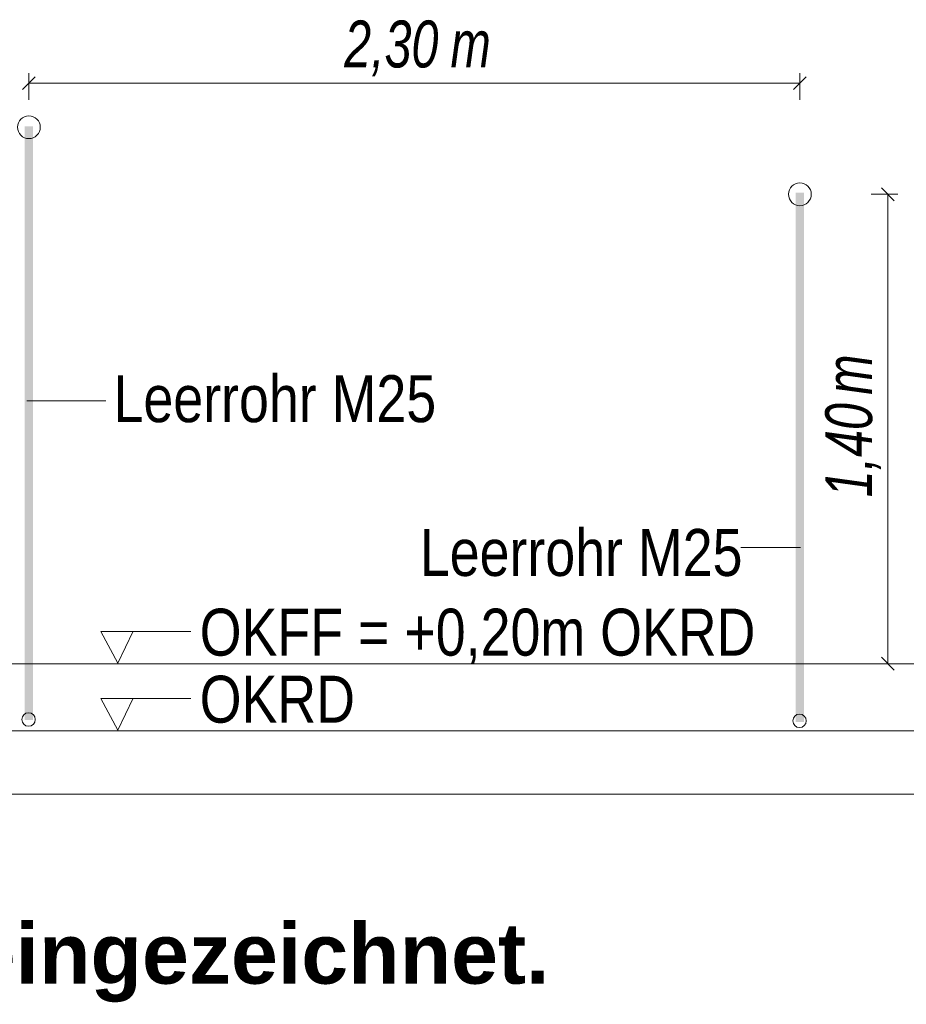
# Model space of a CAD drawing. Extents: x -620 to 300, y 62 to 1162.
# Tile 261 of 322: x 210 to 237, y 853 to 882. Entities that reach past the tile are written whole.
import ezdxf
from ezdxf.lldxf.tags import DXFTag

# ---------------------------------------------------------------- set-up
doc = ezdxf.new("R2010")
doc.units = 0
doc.layers.get('0').update_dxf_attribs({"lineweight": 13})
for name, color, linetype, lineweight, true_color in [('E_Aussparung Bemaßung-A06G94UP8I', 5, 'Continuous', 9, 0x0000ff), ('E_Betonbaudose', 1, 'Continuous', 13, 0xff0000), ('E_Detail_Beschriftung', 7, 'Continuous', 13, 0x009900)]:
    doc.layers.add(name, color=color, linetype=linetype, lineweight=lineweight, true_color=true_color)
doc.layers.add('E_Detail_Linie_Text_Bem', color=7, linetype='Continuous', lineweight=13)
doc.styles.get("Standard").update_dxf_attribs({"font": 'ARIALN.TTF'})
tags = doc.linetypes.add('fein_strichliert-A06G94UT8I', pattern=[4, 1, -2, 1]).pattern_tags.tags
tags[8:9] = [DXFTag(74, 4), DXFTag(75, 0), DXFTag(340, '0'), DXFTag(46, 0.0), DXFTag(50, 0.0), DXFTag(44, 0.0), DXFTag(45, 0.0)]
tags[6:7] = [DXFTag(74, 4), DXFTag(75, 0), DXFTag(340, '0'), DXFTag(46, 0.0), DXFTag(50, 0.0), DXFTag(44, 0.0), DXFTag(45, 0.0)]
tags[4:5] = [DXFTag(74, 4), DXFTag(75, 0), DXFTag(340, '0'), DXFTag(46, 0.0), DXFTag(50, 0.0), DXFTag(44, 0.0), DXFTag(45, 0.0)]

# ---------------------------------------------------------------- blocks, each defined once
blk = doc.blocks.new('Referenz-A06G94UU8I')
at = {"layer": 'E_Aussparung Bemaßung-A06G94UP8I', "linetype": 'Continuous', "ltscale": 0.13}
for p, q in [((210.504, 880.377), (210.504, 879.577)), ((233.504, 880.377), (233.504, 879.577)), ((210.695, 880.268), (210.313, 879.887)), ((210.504, 880.077), (233.504, 880.077)), ((233.695, 880.268), (233.313, 879.887)), ((236.318, 876.571), (235.936, 876.953)), ((236.427, 876.762), (235.627, 876.762)), ((236.127, 876.762), (236.127, 862.762)), ((236.427, 862.762), (235.627, 862.762)), ((236.318, 862.571), (235.936, 862.953))]:
    blk.add_line(p, q, dxfattribs=at)
at = {"layer": 'E_Betonbaudose', "linetype": 'Continuous', "ltscale": 0.13}
for centre, radius in [((210.504, 878.762), 0.34), ((233.504, 876.762), 0.34), ((210.495, 861.098), 0.2), ((233.495, 861.058), 0.2)]:
    blk.add_circle(centre, radius, dxfattribs=at)
at = {"layer": 'E_Detail_Linie_Text_Bem', "color": 0, "linetype": 'Continuous', "ltscale": 0.13}
for p, q in [((210.443, 870.601), (212.8, 870.601)), ((231.739, 866.224), (233.524, 866.224)), ((213.161, 862.778), (212.652, 863.727)), ((212.652, 863.727), (215.336, 863.727)), ((213.619, 863.731), (213.161, 862.778)), ((213.161, 860.778), (212.652, 861.727)), ((212.652, 861.727), (215.336, 861.727)), ((213.619, 861.731), (213.161, 860.778))]:
    blk.add_line(p, q, dxfattribs=at)
at = {"layer": 'E_Detail_Linie_Text_Bem', "linetype": 'Continuous', "ltscale": 0.13}
for p, q in [((198.059, 862.762), (240.144, 862.762)), ((198.059, 860.762), (241.41, 860.762))]:
    blk.add_line(p, q, dxfattribs=at)
at = {"layer": 'E_Detail_Linie_Text_Bem', "linetype": 'fein_strichliert-A06G94UT8I', "ltscale": 0.65}
blk.add_line((190.043, 858.872), (249.786, 858.872), dxfattribs=at)
at = {"layer": 'E_Detail_Linie_Text_Bem', "linetype": 'Continuous', "ltscale": 0.13}
for points in [[(210.629, 878.788), (210.629, 861.082), (210.379, 878.787), (210.379, 861.082)], [(233.629, 876.811), (233.629, 861.027), (233.379, 876.81), (233.379, 861.027)]]:
    blk.add_solid(points, dxfattribs=at)
at = {"layer": 'E_Aussparung Bemaßung-A06G94UP8I', "linetype": 'Continuous', "ltscale": 0.13, "char_height": 1.4, "attachment_point": 1}
for s, insert in [('{\\W0.9;\\fArial Narrow|b0|i1;2,30 }', (219.911, 881.944)), ('{\\W0.9;\\fArial Narrow|b0|i1;m}', (223.081, 881.944))]:
    blk.add_mtext(s, dxfattribs=dict(at, insert=insert))
at = {"layer": 'E_Aussparung Bemaßung-A06G94UP8I', "linetype": 'Continuous', "ltscale": 0.13, "char_height": 1.4, "attachment_point": 1, "rotation": 90}
for s, insert in [('{\\W0.9;\\fArial Narrow|b0|i1;m}', (234.26, 870.782)), ('{\\W0.9;\\fArial Narrow|b0|i1;1,40 }', (234.26, 867.725))]:
    blk.add_mtext(s, dxfattribs=dict(at, insert=insert))
at = {"layer": 'E_Detail_Beschriftung', "linetype": 'Continuous', "ltscale": 0.13, "char_height": 1.4, "attachment_point": 1}
for s, insert in [('{\\fArial Narrow;Leerrohr M25}', (213.029, 871.366)), ('{\\fArial Narrow;Leerrohr M25}', (222.166, 866.779)), ('{\\fArial Narrow;OKFF = +0,20m OKRD}', (215.599, 864.403)), ('{\\fArial Narrow;OKRD}', (215.599, 862.403))]:
    blk.add_mtext(s, dxfattribs=dict(at, insert=insert))
at = {"layer": 'E_Detail_Beschriftung', "color": 1, "linetype": 'Continuous', "lineweight": 35, "ltscale": 0.35, "true_color": 0xff0000, "insert": (208.709, 855.018), "char_height": 1.8, "attachment_point": 1}
blk.add_mtext('{\\fArial|b1|i0;eingezeichnet.}', dxfattribs=at)

msp = doc.modelspace()

# ---------------------------------------------------------------- block references
at = {"color": 8, "lineweight": 25, "ltscale": 0.25, "true_color": 0x808080}
msp.add_blockref('Referenz-A06G94UU8I', (0, 0), dxfattribs=at)

doc.saveas('drawing.dxf')
